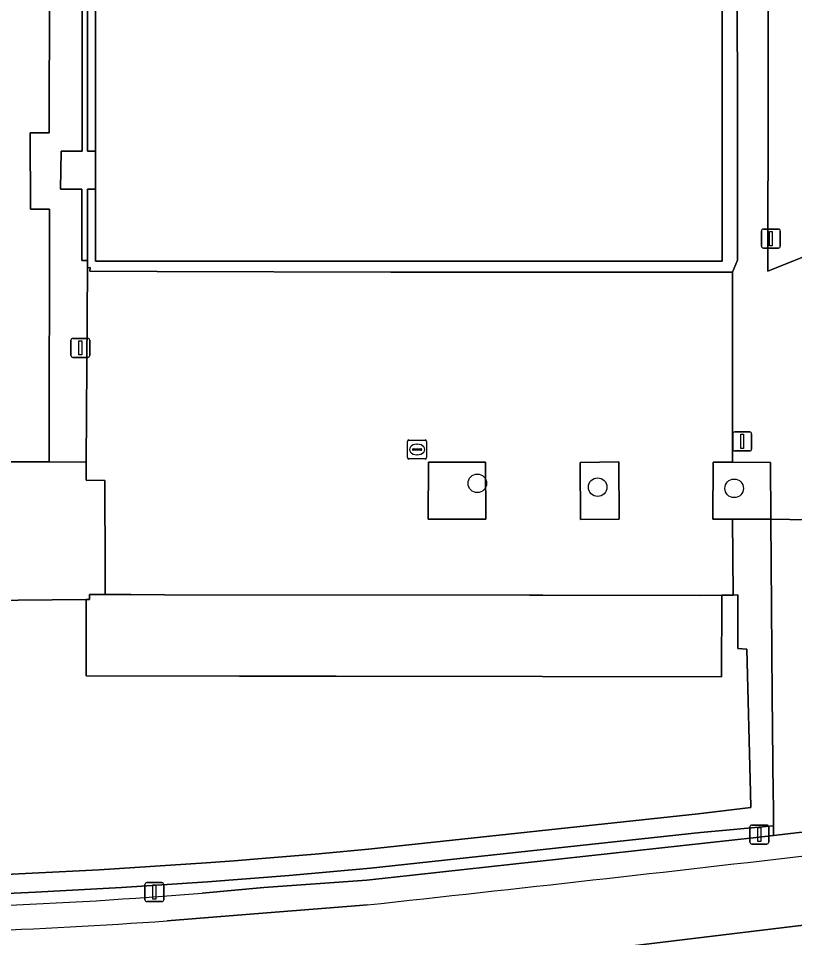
# Model space of a CAD drawing. Extents: x 161477 to 163040, y 383680 to 384871.
# Drawn here: x 161781.76 to 161822.61, y 384036.66 to 384085.06 of the extents above; entities that cross this region are included whole.
import ezdxf

# ---------------------------------------------------------------- set-up
doc = ezdxf.new("R2010")
doc.units = 0
for name, color, linetype in [('IMGEO_Afsluitpaal', 7, 'Continuous'), ('IMGEO_Berm_groen', 7, 'Continuous'), ('IMGEO_Boom', 7, 'Continuous'), ('IMGEO_Brandkraan', 7, 'Continuous'), ('IMGEO_Fietspad_gesloten', 7, 'Continuous'), ('IMGEO_Fietspad_open', 7, 'Continuous'), ('IMGEO_Groenvoorziening', 7, 'Continuous'), ('IMGEO_Haag', 7, 'Continuous'), ('IMGEO_Lichtmast', 7, 'Continuous'), ('IMGEO_Muur', 7, 'Continuous'), ('IMGEO_Pand', 7, 'Continuous'), ('IMGEO_Parkeervlak_open', 7, 'Continuous'), ('IMGEO_Rijbaan_lokaal_open', 7, 'Continuous'), ('IMGEO_Terreindeel_halfverhard', 7, 'Continuous'), ('IMGEO_Voetpad_open', 7, 'Continuous')]:
    doc.layers.add(name, color=color, linetype=linetype)

msp = doc.modelspace()

# ---------------------------------------------------------------- linework, layer by layer
at = {"layer": 'IMGEO_Afsluitpaal'}
for p, q in [((161820.259, 384041.685), (161820.259, 384042.485)), ((161820.259, 384042.485), (161820.259, 384041.685)), ((161820.359, 384042.585), (161821.149, 384042.585)), ((161821.149, 384042.585), (161820.359, 384042.585)), ((161821.249, 384042.485), (161821.249, 384041.685)), ((161821.249, 384041.685), (161821.249, 384042.485)), ((161821.149, 384041.585), (161820.359, 384041.585)), ((161820.359, 384041.585), (161821.149, 384041.585))]:
    msp.add_line(p, q, dxfattribs=at)
msp.add_lwpolyline([(161820.679, 384042.46), (161820.829, 384042.46), (161820.829, 384041.71), (161820.679, 384041.71), (161820.679, 384042.46)], dxfattribs=at)
for centre, start, end in [((161820.359, 384042.485), 90, 180), ((161820.359, 384042.485), 90, 180), ((161821.149, 384042.485), 0, 90), ((161821.149, 384042.485), 360, 90), ((161820.359, 384041.685), 180, 270), ((161820.359, 384041.685), 180, 270), ((161821.149, 384041.685), 270, 0), ((161821.149, 384041.685), 270, 0)]:
    msp.add_arc(centre, 0.1, start, end, dxfattribs=at)
at = {"layer": 'IMGEO_Berm_groen'}
msp.add_lwpolyline([(162179.927, 384080.597), (162164.799, 384078.716), (162037.295, 384063.34), (162003.42, 384059.174), (162000, 384058.753), (161967.373, 384054.741), (161896.962, 384046.212), (161847.953, 384040.275), (161822.49, 384037.235), (161793.606, 384033.742), (161792.05, 384033.368), (161791.016, 384033.255), (161789.879, 384033.126), (161782.08, 384032.349)], dxfattribs=at)
at = {"layer": 'IMGEO_Boom'}
for centre in [(161805.912, 384060.58), (161812.242, 384060.379), (161819.425, 384060.314)]:
    msp.add_circle(centre, 0.489, dxfattribs=at)
at = {"layer": 'IMGEO_Brandkraan'}
for p, q in [((161802.239, 384061.934), (161802.239, 384062.786)), ((161802.314, 384062.86), (161803.166, 384062.86)), ((161802.727, 384062.64), (161802.752, 384062.64)), ((161803.24, 384062.786), (161803.24, 384061.934)), ((161802.498, 384062.354), (161802.498, 384062.366)), ((161802.936, 384062.317), (161802.538, 384062.317)), ((161802.541, 384062.403), (161802.939, 384062.403)), ((161802.75, 384062.08), (161802.725, 384062.08)), ((161802.982, 384062.366), (161802.982, 384062.354)), ((161803.166, 384061.86), (161802.314, 384061.86))]:
    msp.add_line(p, q, dxfattribs=at)
for points in [[(161802.239, 384061.934), (161802.239, 384062.786)], [(161802.314, 384062.86), (161803.166, 384062.86)], [(161803.24, 384062.786), (161803.24, 384061.934)], [(161803.166, 384061.86), (161802.314, 384061.86)]]:
    msp.add_lwpolyline(points, dxfattribs=at)
for centre, radius, start, end in [((161802.316, 384062.784), 0.0765, 91.552, 178.448), ((161802.316, 384062.784), 0.0765, 91.552, 178.448), ((161803.164, 384062.784), 0.0765, 1.552, 88.448), ((161803.164, 384062.784), 0.0765, 1.552, 88.448), ((161802.538, 384062.363), 0.0403, 85.8775, 175.7526), ((161802.535, 384062.353), 0.0366, 178.938, 274.7102), ((161802.939, 384062.36), 0.043, 264.8664, 352.4533), ((161802.943, 384062.365), 0.0386, 1.7309, 96.639), ((161802.316, 384061.936), 0.0765, 181.552, 268.448), ((161802.316, 384061.936), 0.0765, 181.552, 268.448), ((161803.164, 384061.936), 0.0765, 271.552, 358.448), ((161803.164, 384061.936), 0.0765, 271.552, 358.448)]:
    msp.add_arc(centre, radius, start, end, dxfattribs=at)
for centre, major_axis, ratio, start_param, end_param in [((161802.726, 384062.36), (-0.387, 0.002), 0.722429, 4.712389, 7.853982), ((161802.751, 384062.36), (-0.39, 0.002), 0.717154, 1.570796, 4.712389)]:
    msp.add_ellipse(centre, major_axis=major_axis, ratio=ratio, start_param=start_param, end_param=end_param, dxfattribs=at)
at = {"layer": 'IMGEO_Fietspad_gesloten'}
for points in [[(161782.08, 384032.349), (161789.879, 384033.126), (161791.016, 384033.255), (161792.05, 384033.368), (161793.606, 384033.742), (161822.49, 384037.235), (161847.953, 384040.275)], [(161800.116, 384038.379), (161799.706, 384038.349), (161793.73, 384037.876), (161789.586, 384037.533)]]:
    msp.add_lwpolyline(points, dxfattribs=at)
for centre, radius, start, end in [((161441.594, 387334.764), 3315.825, 276.207216, 277.032656), ((161762.691, 384439.109), 402.475, 270.91769, 273.83159)]:
    msp.add_arc(centre, radius, start, end, dxfattribs=at)
at = {"layer": 'IMGEO_Fietspad_open'}
msp.add_lwpolyline([(161825.37, 384058.621), (161821.363, 384058.691), (161821.425, 384049.426), (161821.477, 384044.17), (161821.49, 384043.641), (161821.499, 384042.541), (161821.498, 384042.037), (161825.55, 384042.509), (161825.534, 384043.792), (161825.523, 384044.663)], close=True, dxfattribs=at)
at = {"layer": 'IMGEO_Groenvoorziening'}
for points in [[(161783.503, 384132.512), (161783.522, 384140.982), (161770.314, 384141.003), (161770.298, 384137.963), (161770.298, 384137.723), (161770.295, 384135.843), (161770.29, 384132.481), (161770.213, 384080.772), (161770.26, 384077.221), (161771.251, 384076.478), (161771.238, 384075.346), (161770.287, 384074.679), (161770.392, 384064.792), (161773.462, 384061.713), (161783.384, 384061.717), (161783.399, 384075.023), (161782.399, 384075.02), (161782.387, 384079.036), (161783.387, 384079.036)], [(161806.347, 384061.699), (161803.333, 384061.701), (161803.332, 384058.686), (161806.35, 384058.685)], [(161813.361, 384061.702), (161811.326, 384061.678), (161811.347, 384058.678), (161813.371, 384058.692)], [(161821.338, 384061.673), (161819.333, 384061.69), (161818.323, 384061.698), (161818.306, 384058.684), (161819.337, 384058.686), (161820.318, 384058.689), (161821.363, 384058.691)]]:
    msp.add_lwpolyline(points, close=True, dxfattribs=at)
for points in [[(161778.136, 384038.846), (161782.664, 384039.041), (161787.19, 384039.29), (161791.712, 384039.594), (161796.003, 384039.932), (161800.29, 384040.319), (161817.651, 384042.186), (161821.499, 384042.541), (161821.49, 384043.641), (161821.477, 384044.17), (161821.425, 384049.426), (161821.363, 384058.691), (161820.318, 384058.689), (161819.337, 384058.686), (161819.366, 384054.718), (161819.366, 384054.691), (161819.619, 384054.712), (161819.623, 384051.889), (161820.094, 384051.851), (161820.287, 384044.301), (161820.307, 384043.503), (161817.54, 384043.179), (161800.192, 384041.315), (161797.382, 384041.056), (161794.57, 384040.818), (161793.107, 384040.702), (161791.644, 384040.593), (161786.006, 384040.233), (161780.364, 384039.936)], [(161780.364, 384039.936), (161786.006, 384040.233), (161791.644, 384040.593), (161793.107, 384040.702), (161794.57, 384040.818), (161797.382, 384041.056), (161800.192, 384041.315), (161817.54, 384043.179), (161820.307, 384043.503), (161820.287, 384044.301), (161820.094, 384051.851), (161819.623, 384051.889), (161819.619, 384054.712), (161819.366, 384054.691), (161818.77, 384054.684), (161818.77, 384054.643), (161818.764, 384050.393), (161809.345, 384050.406), (161798.487, 384050.421), (161793.387, 384050.427), (161785.326, 384050.438), (161785.324, 384054.458), (161774.563, 384054.35)], [(161820.581, 384041.931), (161821.498, 384042.037), (161821.499, 384042.541), (161817.651, 384042.186), (161800.29, 384040.319), (161796.003, 384039.932), (161791.712, 384039.594), (161787.19, 384039.29), (161782.664, 384039.041), (161778.136, 384038.846), (161773.605, 384038.705), (161769.074, 384038.618), (161769.074, 384038.118)], [(161791.431, 384039), (161794.674, 384039.29), (161800.103, 384039.686), (161820.581, 384041.931)]]:
    msp.add_lwpolyline(points, dxfattribs=at)
msp.add_arc((161769.9, 384300.981), 262.864, 269.82001, 274.69837, dxfattribs=at)
at = {"layer": 'IMGEO_Haag'}
msp.add_lwpolyline([(161778.136, 384038.846), (161782.664, 384039.041), (161787.19, 384039.29), (161791.712, 384039.594), (161796.003, 384039.932), (161800.29, 384040.319), (161817.651, 384042.186), (161821.499, 384042.541), (161821.49, 384043.641), (161821.477, 384044.17), (161821.425, 384049.426), (161821.363, 384058.691), (161820.318, 384058.689), (161819.337, 384058.686), (161819.366, 384054.718), (161819.366, 384054.691), (161819.619, 384054.712), (161819.623, 384051.889), (161820.094, 384051.851), (161820.287, 384044.301), (161820.307, 384043.503), (161817.54, 384043.179), (161800.192, 384041.315), (161797.382, 384041.056), (161794.57, 384040.818), (161793.107, 384040.702), (161791.644, 384040.593), (161786.006, 384040.233), (161780.364, 384039.936)], dxfattribs=at)
at = {"layer": 'IMGEO_Lichtmast'}
for p, q in [((161820.863, 384073.066), (161820.863, 384073.866)), ((161820.863, 384073.866), (161820.863, 384073.066)), ((161820.963, 384073.966), (161821.753, 384073.966)), ((161821.753, 384073.966), (161820.963, 384073.966)), ((161821.853, 384073.866), (161821.853, 384073.066)), ((161821.853, 384073.066), (161821.853, 384073.866)), ((161821.753, 384072.966), (161820.963, 384072.966)), ((161820.963, 384072.966), (161821.753, 384072.966)), ((161784.522, 384067.313), (161784.522, 384068.113)), ((161784.522, 384068.113), (161784.522, 384067.313)), ((161784.622, 384068.213), (161785.412, 384068.213)), ((161785.412, 384068.213), (161784.622, 384068.213)), ((161785.512, 384068.113), (161785.512, 384067.313)), ((161785.512, 384067.313), (161785.512, 384068.113)), ((161785.412, 384067.213), (161784.622, 384067.213)), ((161784.622, 384067.213), (161785.412, 384067.213)), ((161819.354, 384062.386), (161819.354, 384063.186)), ((161819.354, 384063.186), (161819.354, 384062.386)), ((161819.454, 384063.286), (161820.244, 384063.286)), ((161820.244, 384063.286), (161819.454, 384063.286)), ((161820.344, 384063.186), (161820.344, 384062.386)), ((161820.344, 384062.386), (161820.344, 384063.186)), ((161820.244, 384062.286), (161819.454, 384062.286)), ((161819.454, 384062.286), (161820.244, 384062.286)), ((161788.421, 384038.653), (161788.421, 384039.453)), ((161788.421, 384039.453), (161788.421, 384038.653)), ((161788.521, 384039.553), (161789.311, 384039.553)), ((161789.311, 384039.553), (161788.521, 384039.553)), ((161789.411, 384039.453), (161789.411, 384038.653)), ((161789.411, 384038.653), (161789.411, 384039.453)), ((161789.311, 384038.553), (161788.521, 384038.553)), ((161788.521, 384038.553), (161789.311, 384038.553))]:
    msp.add_line(p, q, dxfattribs=at)
for points in [[(161821.283, 384073.841), (161821.433, 384073.841), (161821.433, 384073.091), (161821.283, 384073.091), (161821.283, 384073.841)], [(161784.942, 384068.088), (161785.092, 384068.088), (161785.092, 384067.338), (161784.942, 384067.338), (161784.942, 384068.088)], [(161819.774, 384063.161), (161819.924, 384063.161), (161819.924, 384062.411), (161819.774, 384062.411), (161819.774, 384063.161)], [(161788.841, 384039.428), (161788.991, 384039.428), (161788.991, 384038.678), (161788.841, 384038.678), (161788.841, 384039.428)]]:
    msp.add_lwpolyline(points, dxfattribs=at)
for centre, start, end in [((161820.963, 384073.866), 90, 180), ((161820.963, 384073.866), 90, 180), ((161821.753, 384073.866), 0, 90), ((161821.753, 384073.866), 360, 90), ((161820.963, 384073.066), 180, 270), ((161820.963, 384073.066), 180, 270), ((161821.753, 384073.066), 270, 0), ((161821.753, 384073.066), 270, 0), ((161784.622, 384068.113), 90, 180), ((161784.622, 384068.113), 90, 180), ((161785.412, 384068.113), 0, 90), ((161785.412, 384068.113), 360, 90), ((161784.622, 384067.313), 180, 270), ((161784.622, 384067.313), 180, 270), ((161785.412, 384067.313), 270, 0), ((161785.412, 384067.313), 270, 0), ((161819.454, 384063.186), 90, 180), ((161819.454, 384063.186), 90, 180), ((161820.244, 384063.186), 0, 90), ((161820.244, 384063.186), 360, 90), ((161819.454, 384062.386), 180, 270), ((161819.454, 384062.386), 180, 270), ((161820.244, 384062.386), 270, 0), ((161820.244, 384062.386), 270, 0), ((161788.521, 384039.453), 90, 180), ((161788.521, 384039.453), 90, 180), ((161789.311, 384039.453), 0, 90), ((161789.311, 384039.453), 360, 90), ((161788.521, 384038.653), 180, 270), ((161788.521, 384038.653), 180, 270), ((161789.311, 384038.653), 270, 0), ((161789.311, 384038.653), 270, 0)]:
    msp.add_arc(centre, 0.1, start, end, dxfattribs=at)
at = {"layer": 'IMGEO_Muur'}
msp.add_lwpolyline([(161785.446, 384132.517), (161785.447, 384140.979), (161785.147, 384140.979), (161785.146, 384132.516), (161785.146, 384129.986), (161785.111, 384078.07), (161784.004, 384078.073), (161783.984, 384076.077), (161785.095, 384076.066), (161785.092, 384072.311), (161785.392, 384072.311), (161785.395, 384076.075), (161785.824, 384076.075), (161785.825, 384078.07), (161785.405, 384078.07), (161785.446, 384129.986)], close=True, dxfattribs=at)
at = {"layer": 'IMGEO_Pand'}
msp.add_lwpolyline([(161808.218, 384134.829), (161818.798, 384134.827), (161818.801, 384142.079), (161818.802, 384144.456), (161818.822, 384189.512), (161818.332, 384189.512), (161818.33, 384186.832), (161786.372, 384186.821), (161786.374, 384189.501), (161785.894, 384189.502), (161785.894, 384189.449), (161785.875, 384181.487), (161785.875, 384181.303), (161785.875, 384181.186), (161785.887, 384177.585), (161785.886, 384177.374), (161785.863, 384140.978), (161785.858, 384132.518), (161785.825, 384078.07), (161785.824, 384076.075), (161785.821, 384072.282), (161818.788, 384072.276), (161818.797, 384130.647), (161808.217, 384130.649)], close=True, dxfattribs=at)
at = {"layer": 'IMGEO_Parkeervlak_open'}
for points in [[(161826.235, 384128.735), (161821.309, 384128.67), (161821.203, 384071.75), (161826.188, 384073.756)], [(161818.77, 384054.643), (161818.77, 384054.684), (161817.648, 384054.671), (161809.351, 384054.684), (161808.656, 384054.685), (161789.455, 384054.715), (161787.679, 384054.718), (161786.323, 384054.721), (161786.222, 384054.721), (161785.503, 384054.722), (161785.495, 384054.467), (161785.324, 384054.458), (161785.326, 384050.438), (161793.387, 384050.427), (161798.487, 384050.421), (161809.345, 384050.406), (161818.764, 384050.393)]]:
    msp.add_lwpolyline(points, close=True, dxfattribs=at)
at = {"layer": 'IMGEO_Rijbaan_lokaal_open'}
for points in [[(161818.323, 384061.698), (161819.333, 384061.69), (161819.342, 384071.698), (161819.038, 384071.69), (161806.89, 384071.702), (161801.352, 384071.707), (161789.055, 384071.742), (161785.526, 384071.751), (161785.531, 384071.938), (161785.39, 384071.921), (161785.328, 384061.685), (161785.332, 384061.174), (161785.335, 384060.747), (161786.312, 384060.73), (161786.314, 384060.157), (161786.32, 384056.534), (161786.323, 384054.998), (161786.323, 384054.862), (161786.323, 384054.721), (161787.679, 384054.718), (161789.455, 384054.715), (161808.656, 384054.685), (161809.351, 384054.684), (161817.648, 384054.671), (161818.77, 384054.684), (161819.366, 384054.691), (161819.366, 384054.718), (161819.337, 384058.686), (161818.306, 384058.684)], [(161803.333, 384061.701), (161806.347, 384061.699), (161806.35, 384058.685), (161803.332, 384058.686)], [(161811.326, 384061.678), (161813.361, 384061.702), (161813.371, 384058.692), (161811.347, 384058.678)]]:
    msp.add_lwpolyline(points, close=True, dxfattribs=at)
at = {"layer": 'IMGEO_Terreindeel_halfverhard'}
msp.add_lwpolyline([(161785.863, 384140.978), (161785.886, 384177.374), (161785.451, 384177.375), (161785.447, 384140.979), (161785.446, 384132.517), (161785.446, 384129.986), (161785.405, 384078.07), (161785.825, 384078.07), (161785.858, 384132.518)], close=True, dxfattribs=at)
msp.add_lwpolyline([(161818.801, 384142.079), (161818.798, 384134.827), (161818.797, 384130.647), (161818.788, 384072.276), (161785.821, 384072.282), (161785.824, 384076.075), (161785.395, 384076.075), (161785.392, 384072.311), (161785.39, 384071.921), (161785.531, 384071.938), (161785.526, 384071.751), (161789.055, 384071.742), (161801.352, 384071.707), (161806.89, 384071.702), (161819.038, 384071.69), (161819.342, 384071.698), (161819.605, 384072.323), (161819.542, 384138.186)], dxfattribs=at)
at = {"layer": 'IMGEO_Voetpad_open'}
for points in [[(161785.146, 384129.986), (161785.146, 384132.516), (161785.147, 384140.979), (161783.522, 384140.982), (161783.503, 384132.512), (161783.387, 384079.036), (161782.387, 384079.036), (161782.399, 384075.02), (161783.399, 384075.023), (161783.384, 384061.717), (161785.328, 384061.685), (161785.39, 384071.921), (161785.392, 384072.311), (161785.092, 384072.311), (161785.095, 384076.066), (161783.984, 384076.077), (161784.004, 384078.073), (161785.111, 384078.07)], [(161826.235, 384128.735), (161826.188, 384073.756), (161821.203, 384071.75), (161821.309, 384128.67)]]:
    msp.add_lwpolyline(points, close=True, dxfattribs=at)
for points in [[(161819.542, 384138.186), (161819.605, 384072.323), (161819.342, 384071.698), (161819.333, 384061.69), (161821.338, 384061.673), (161821.363, 384058.691), (161825.37, 384058.621), (161825.344, 384061.681), (161827.954, 384061.666), (161827.939, 384058.663), (161828.446, 384058.674), (161829.511, 384058.7), (161830.463, 384058.737), (161831.687, 384058.722), (161831.687, 384062.726), (161831.687, 384064.052), (161831.674, 384064.052), (161826.876, 384064.05), (161826.869, 384084.449), (161826.859, 384119.232)], [(161774.563, 384054.35), (161785.324, 384054.458), (161785.495, 384054.467), (161785.503, 384054.722), (161786.222, 384054.721), (161786.323, 384054.721), (161786.323, 384054.862), (161786.323, 384054.998), (161786.32, 384056.534), (161786.314, 384060.157), (161786.312, 384060.73), (161785.335, 384060.747), (161785.332, 384061.174), (161785.328, 384061.685), (161783.384, 384061.717), (161773.462, 384061.713)], [(161847.567, 384043.886), (161890.591, 384049.076), (161891.59, 384050.536), (161825.919, 384042.554), (161825.55, 384042.509), (161821.498, 384042.037), (161820.581, 384041.931), (161800.103, 384039.686), (161794.674, 384039.29), (161791.431, 384039)], [(161789.586, 384037.533), (161793.73, 384037.876), (161799.706, 384038.349), (161800.116, 384038.379)]]:
    msp.add_lwpolyline(points, dxfattribs=at)
for centre, radius, start, end in [((161441.594, 387334.764), 3315.825, 276.207216, 277.032656), ((161769.9, 384300.981), 262.864, 269.82001, 274.69837), ((161762.691, 384439.109), 402.475, 270.91769, 273.83159)]:
    msp.add_arc(centre, radius, start, end, dxfattribs=at)

doc.saveas('drawing.dxf')
